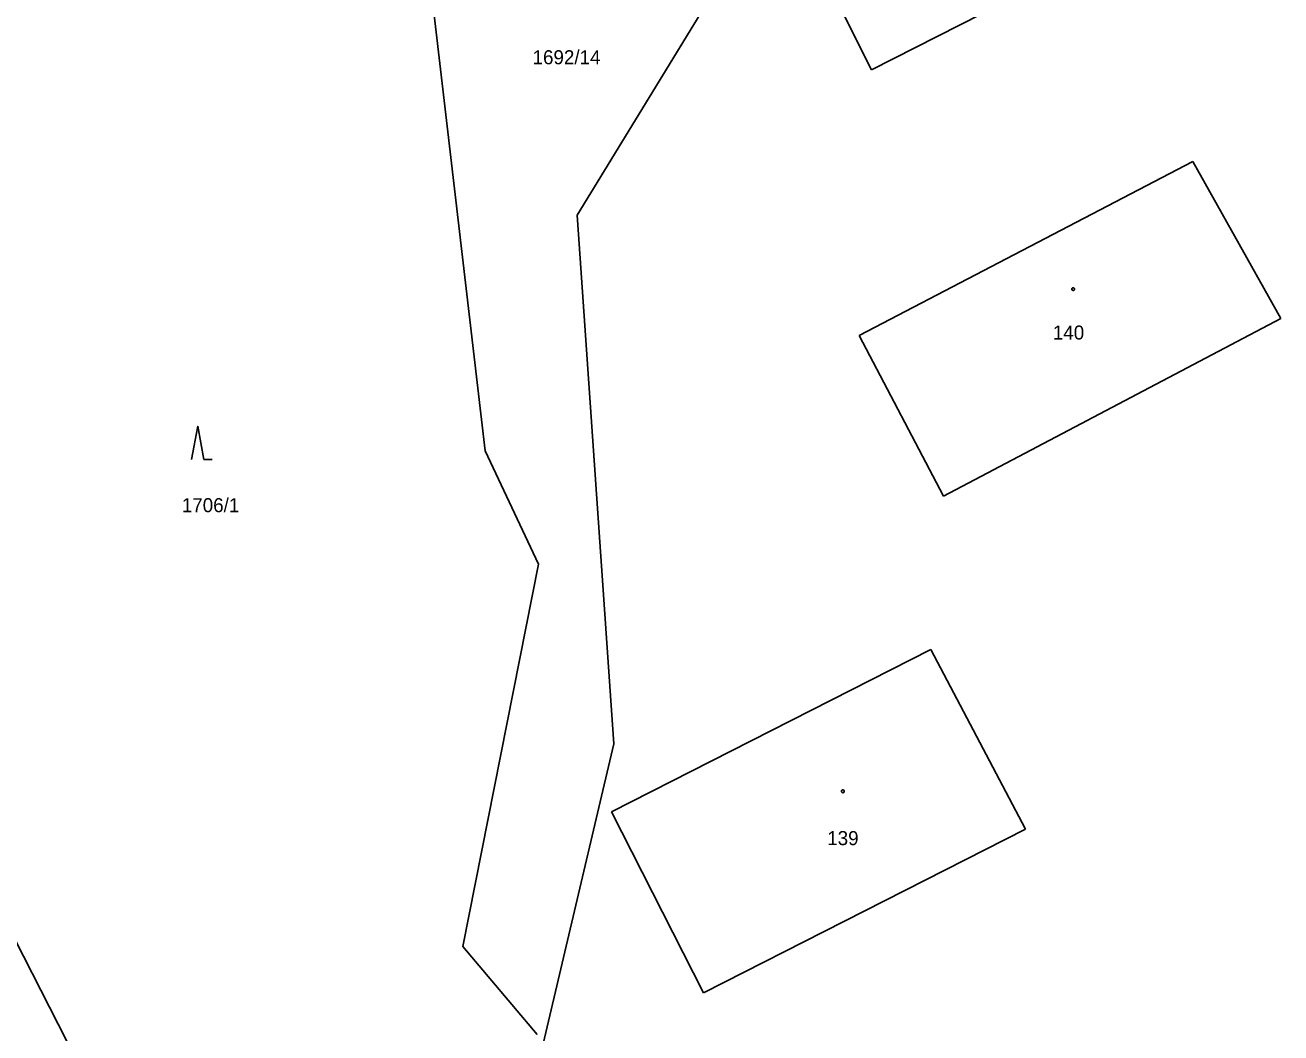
# Model space of a CAD drawing. Extents: x -747792 to -745414, y -1093712 to -1091463.
# Drawn here: x -746827.2 to -746751.2, y -1092503.7 to -1092442.7 of the extents above; entities that cross this region are included whole.
import ezdxf

# ---------------------------------------------------------------- set-up
doc = ezdxf.new("R2010")
doc.units = 0
for name, color, linetype in [('Budovy', 7, 'Continuous'), ('Koleje_dopravní prvky', 7, 'Continuous'), ('Ploty_opěrné zdi', 7, 'Continuous'), ('Stromy_porost', 7, 'Continuous')]:
    doc.layers.add(name, color=color, linetype=linetype)

msp = doc.modelspace()

# ---------------------------------------------------------------- linework, layer by layer
at = {"layer": 'Budovy'}
msp.add_lwpolyline([(-746817.115, -1092468.97), (-746816.74, -1092466.97), (-746816.365, -1092468.97), (-746815.865, -1092468.97)], dxfattribs=at)
at = {"layer": 'Ploty_opěrné zdi'}
for points in [[(-746763.78, -1092458.585), (-746763.73, -1092458.595), (-746763.705, -1092458.64), (-746763.695, -1092458.67), (-746763.705, -1092458.715), (-746763.745, -1092458.75), (-746763.78, -1092458.755), (-746763.825, -1092458.74), (-746763.855, -1092458.71), (-746763.865, -1092458.67), (-746763.855, -1092458.625), (-746763.815, -1092458.59)], [(-746777.71, -1092488.975), (-746777.66, -1092488.985), (-746777.635, -1092489.03), (-746777.625, -1092489.06), (-746777.635, -1092489.105), (-746777.675, -1092489.14), (-746777.71, -1092489.145), (-746777.755, -1092489.13), (-746777.785, -1092489.1), (-746777.795, -1092489.06), (-746777.785, -1092489.015), (-746777.745, -1092488.98)]]:
    msp.add_lwpolyline(points, close=True, dxfattribs=at)
at = {"layer": 'Stromy_porost'}
for points in [[(-746804.21, -1092426.9), (-746799.36, -1092468.46)], [(-746775.98, -1092445.39), (-746781.59, -1092434.21)], [(-746759.97, -1092437.25), (-746775.98, -1092445.39)], [(-746793.79, -1092454.2), (-746785.91, -1092441.3)], [(-746756.53, -1092450.95), (-746776.73, -1092461.48)], [(-746751.21, -1092460.44), (-746756.53, -1092450.95)], [(-746791.56, -1092486.18), (-746793.79, -1092454.2)], [(-746751.21, -1092460.44), (-746771.62, -1092471.19)], [(-746776.73, -1092461.48), (-746771.62, -1092471.19)], [(-746799.36, -1092468.46), (-746796.12, -1092475.32)], [(-746796.12, -1092475.32), (-746800.71, -1092498.46)], [(-746838.37, -1092477.31), (-746818.34, -1092516.61)], [(-746791.7, -1092490.31), (-746772.39, -1092480.47)], [(-746772.39, -1092480.47), (-746766.67, -1092491.35)], [(-746797.82, -1092512.74), (-746791.56, -1092486.18)], [(-746786.14, -1092501.25), (-746791.7, -1092490.31)], [(-746766.67, -1092491.35), (-746786.14, -1092501.25)], [(-746800.71, -1092498.46), (-746796.21, -1092503.78)]]:
    msp.add_lwpolyline(points, dxfattribs=at)

# ---------------------------------------------------------------- texts
at = {"layer": 'Koleje_dopravní prvky'}
for s, p in [('1692/14', (-746796.485, -1092445.06)), ('140', (-746765.006, -1092461.72)), ('1706/1', (-746817.706, -1092472.17)), ('139', (-746778.657, -1092492.32))]:
    msp.add_text(s, height=0.85, dxfattribs=at).set_placement(p)

doc.saveas('drawing.dxf')
